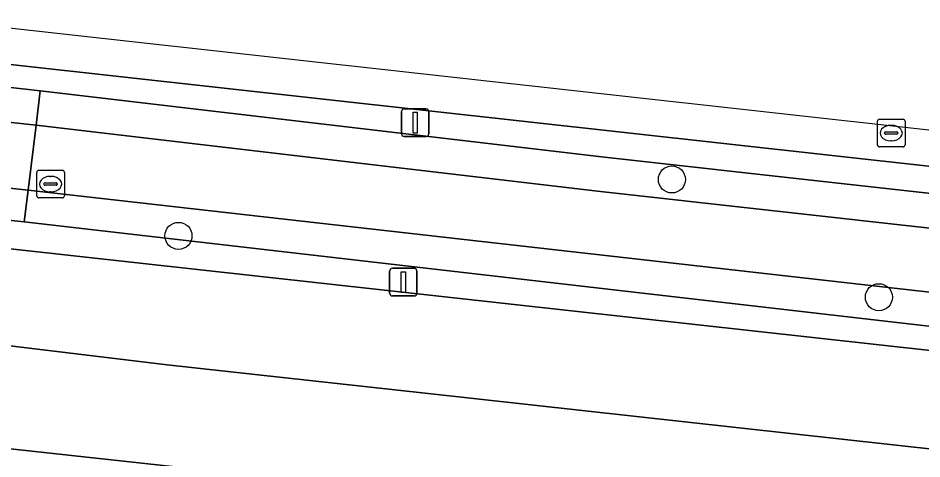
# Model space of a CAD drawing. Extents: x 162184 to 163154, y 385507 to 386516.
# Drawn here: x 162401.32 to 162434.06, y 386457.44 to 386473.4 of the extents above; entities that cross this region are included whole.
import ezdxf

# ---------------------------------------------------------------- set-up
doc = ezdxf.new("R2010")
doc.units = 0
for name, color, linetype in [('IMGEO_Berm_groen', 7, 'Continuous'), ('IMGEO_Boom', 7, 'Continuous'), ('IMGEO_Lichtmast', 7, 'Continuous'), ('IMGEO_Oever', 7, 'Continuous'), ('IMGEO_OVBaan_gesloten', 7, 'Continuous'), ('IMGEO_Rijbaan_regionaal_gesloten', 7, 'Continuous'), ('IMGEO_Rioolput', 7, 'Continuous'), ('IMGEO_Terreindeel_open', 7, 'Continuous'), ('IMGEO_Waterloop', 7, 'Continuous')]:
    doc.layers.add(name, color=color, linetype=linetype)

msp = doc.modelspace()

# ---------------------------------------------------------------- linework, layer by layer
at = {"layer": 'IMGEO_Berm_groen'}
for points in [[(162541.252, 386456.199), (162397.539, 386472.113), (162395.318, 386472.359), (162394.948, 386471.487), (162397.779, 386471.186), (162400.841, 386470.909), (162402.12, 386470.769), (162422.559, 386468.367), (162447.197, 386465.623), (162450.483, 386465.257), (162465.526, 386463.582), (162499.024, 386459.971), (162501.305, 386459.689), (162516.904, 386457.789), (162537.483, 386455.491)], [(162570.818, 386447.339), (162569.607, 386447.487), (162568.012, 386447.875), (162562.087, 386448.548), (162547.314, 386449.891), (162535.294, 386451.198), (162450.21, 386460.422), (162446.971, 386460.788), (162401.545, 386466.031), (162397.25, 386466.468), (162393.017, 386466.943), (162392.606, 386465.976)], [(162392.606, 386465.976), (162396.664, 386465.528), (162542.092, 386449.462), (162563.316, 386447.453)], [(162613.988, 386438.091), (162606.697, 386438.297), (162597.59, 386438.678), (162578.374, 386439.662), (162558.009, 386441.049), (162541.026, 386442.441), (162445.632, 386452.94), (162395.715, 386458.384), (162389.661, 386459.044), (162389.661, 386459.044), (162388.471, 386456.244)]]:
    msp.add_lwpolyline(points, dxfattribs=at)
at = {"layer": 'IMGEO_Boom'}
for centre in [(162425.001, 386467.559), (162407.13, 386465.517), (162432.499, 386463.296)]:
    msp.add_circle(centre, 0.489, dxfattribs=at)
at = {"layer": 'IMGEO_Lichtmast'}
for p, q in [((162415.208, 386469.215), (162415.208, 386470.015)), ((162415.208, 386470.015), (162415.208, 386469.215)), ((162415.308, 386470.115), (162416.098, 386470.115)), ((162416.098, 386470.115), (162415.308, 386470.115)), ((162416.198, 386470.015), (162416.198, 386469.215)), ((162416.198, 386469.215), (162416.198, 386470.015)), ((162416.098, 386469.115), (162415.308, 386469.115)), ((162415.308, 386469.115), (162416.098, 386469.115)), ((162414.778, 386463.442), (162414.778, 386464.242)), ((162414.778, 386464.242), (162414.778, 386463.442)), ((162414.878, 386464.342), (162415.668, 386464.342)), ((162415.668, 386464.342), (162414.878, 386464.342)), ((162415.768, 386464.242), (162415.768, 386463.442)), ((162415.768, 386463.442), (162415.768, 386464.242)), ((162415.668, 386463.342), (162414.878, 386463.342)), ((162414.878, 386463.342), (162415.668, 386463.342))]:
    msp.add_line(p, q, dxfattribs=at)
for points in [[(162415.628, 386469.99), (162415.778, 386469.99), (162415.778, 386469.24), (162415.628, 386469.24), (162415.628, 386469.99)], [(162415.198, 386464.217), (162415.348, 386464.217), (162415.348, 386463.467), (162415.198, 386463.467), (162415.198, 386464.217)]]:
    msp.add_lwpolyline(points, dxfattribs=at)
for centre, start, end in [((162415.308, 386470.015), 90, 180), ((162415.308, 386470.015), 90, 180), ((162416.098, 386470.015), 0, 90), ((162416.098, 386470.015), 360, 90), ((162415.308, 386469.215), 180, 270), ((162415.308, 386469.215), 180, 270), ((162416.098, 386469.215), 270, 0), ((162416.098, 386469.215), 270, 0), ((162414.878, 386464.242), 90, 180), ((162414.878, 386464.242), 90, 180), ((162415.668, 386464.242), 0, 90), ((162415.668, 386464.242), 360, 90), ((162414.878, 386463.442), 180, 270), ((162414.878, 386463.442), 180, 270), ((162415.668, 386463.442), 270, 0), ((162415.668, 386463.442), 270, 0)]:
    msp.add_arc(centre, 0.1, start, end, dxfattribs=at)
at = {"layer": 'IMGEO_Oever'}
for points in [[(162422.559, 386468.367), (162402.12, 386470.769), (162401.969, 386469.527), (162422.417, 386467.124), (162447.138, 386464.37), (162447.197, 386465.623)], [(162401.684, 386467.177), (162401.545, 386466.031), (162446.971, 386460.788), (162447.03, 386462.041)]]:
    msp.add_lwpolyline(points, close=True, dxfattribs=at)
at = {"layer": 'IMGEO_OVBaan_gesloten'}
for points in [[(162396.664, 386465.528), (162396.21, 386462.111), (162406.715, 386460.85), (162416.064, 386459.823), (162491.528, 386451.501), (162547.284, 386445.463), (162551.416, 386445.062), (162555.447, 386444.671), (162559.41, 386444.34), (162567.276, 386443.682), (162576.152, 386443.107), (162579.336, 386442.9), (162583.396, 386442.637), (162599.951, 386441.893), (162609.875, 386441.447), (162617.174, 386441.294), (162617.184, 386444.599), (162610.14, 386444.739), (162591.544, 386445.541)], [(162563.316, 386447.453), (162542.092, 386449.462), (162396.664, 386465.528)]]:
    msp.add_lwpolyline(points, dxfattribs=at)
msp.add_lwpolyline([(162396.21, 386462.111), (162395.715, 386458.384), (162445.632, 386452.94), (162541.026, 386442.441), (162558.009, 386441.049), (162578.374, 386439.662), (162597.59, 386438.678), (162606.697, 386438.297), (162613.988, 386438.091), (162617.163, 386437.987), (162617.174, 386441.294), (162609.875, 386441.447), (162599.951, 386441.893), (162583.396, 386442.637), (162579.336, 386442.9), (162576.152, 386443.107), (162567.276, 386443.682), (162559.41, 386444.34), (162555.447, 386444.671), (162551.416, 386445.062), (162547.284, 386445.463), (162491.528, 386451.501), (162416.064, 386459.823), (162406.715, 386460.85)], close=True, dxfattribs=at)
at = {"layer": 'IMGEO_Rijbaan_regionaal_gesloten'}
msp.add_lwpolyline([(162617.109, 386453.314), (162551.46, 386456.355), (162397.71, 386473.402), (162397.539, 386472.113), (162541.252, 386456.199)], dxfattribs=at)
at = {"layer": 'IMGEO_Rioolput'}
for p, q in [((162432.447, 386468.813), (162432.447, 386469.665)), ((162432.522, 386469.739), (162433.374, 386469.739)), ((162433.448, 386469.665), (162433.448, 386468.813)), ((162432.935, 386469.519), (162432.96, 386469.519)), ((162432.706, 386469.233), (162432.706, 386469.245)), ((162433.144, 386469.196), (162432.746, 386469.196)), ((162432.749, 386469.282), (162433.147, 386469.282)), ((162433.19, 386469.245), (162433.19, 386469.233)), ((162433.374, 386468.739), (162432.522, 386468.739)), ((162432.958, 386468.959), (162432.933, 386468.959)), ((162401.997, 386466.965), (162401.997, 386467.817)), ((162402.072, 386467.891), (162402.924, 386467.891)), ((162402.485, 386467.671), (162402.51, 386467.671)), ((162402.998, 386467.817), (162402.998, 386466.965)), ((162402.256, 386467.385), (162402.256, 386467.397)), ((162402.694, 386467.348), (162402.296, 386467.348)), ((162402.299, 386467.434), (162402.697, 386467.434)), ((162402.74, 386467.397), (162402.74, 386467.385)), ((162402.508, 386467.111), (162402.483, 386467.111)), ((162402.924, 386466.891), (162402.072, 386466.891))]:
    msp.add_line(p, q, dxfattribs=at)
for points in [[(162432.447, 386468.813), (162432.447, 386469.665)], [(162432.522, 386469.739), (162433.374, 386469.739)], [(162433.448, 386469.665), (162433.448, 386468.813)], [(162433.374, 386468.739), (162432.522, 386468.739)], [(162401.997, 386466.965), (162401.997, 386467.817)], [(162402.072, 386467.891), (162402.924, 386467.891)], [(162402.998, 386467.817), (162402.998, 386466.965)], [(162402.924, 386466.891), (162402.072, 386466.891)]]:
    msp.add_lwpolyline(points, dxfattribs=at)
for centre, radius, start, end in [((162432.524, 386469.663), 0.0765, 91.552, 178.448), ((162432.524, 386469.663), 0.0765, 91.552, 178.448), ((162433.372, 386469.663), 0.0765, 1.552, 88.448), ((162433.372, 386469.663), 0.0765, 1.552, 88.448), ((162432.746, 386469.242), 0.0403, 85.8775, 175.7526), ((162432.743, 386469.232), 0.0366, 178.938, 274.7102), ((162433.147, 386469.239), 0.043, 264.8664, 352.4533), ((162433.151, 386469.244), 0.0386, 1.7309, 96.639), ((162432.524, 386468.815), 0.0765, 181.552, 268.448), ((162432.524, 386468.815), 0.0765, 181.552, 268.448), ((162433.372, 386468.815), 0.0765, 271.552, 358.448), ((162433.372, 386468.815), 0.0765, 271.552, 358.448), ((162402.074, 386467.815), 0.0765, 91.552, 178.448), ((162402.074, 386467.815), 0.0765, 91.552, 178.448), ((162402.922, 386467.815), 0.0765, 1.552, 88.448), ((162402.922, 386467.815), 0.0765, 1.552, 88.448), ((162402.296, 386467.394), 0.0403, 85.8775, 175.7526), ((162402.293, 386467.384), 0.0366, 178.938, 274.7102), ((162402.697, 386467.391), 0.043, 264.8664, 352.4533), ((162402.701, 386467.396), 0.0386, 1.7309, 96.639), ((162402.074, 386466.967), 0.0765, 181.552, 268.448), ((162402.074, 386466.967), 0.0765, 181.552, 268.448), ((162402.922, 386466.967), 0.0765, 271.552, 358.448), ((162402.922, 386466.967), 0.0765, 271.552, 358.448)]:
    msp.add_arc(centre, radius, start, end, dxfattribs=at)
for centre, major_axis, ratio, start_param, end_param in [((162432.934, 386469.239), (-0.387, 0.002), 0.722429, 4.712389, 7.853982), ((162432.959, 386469.239), (-0.39, 0.002), 0.717154, 1.570796, 4.712389), ((162402.484, 386467.391), (-0.387, 0.002), 0.722429, 4.712389, 7.853982), ((162402.509, 386467.391), (-0.39, 0.002), 0.717154, 1.570796, 4.712389)]:
    msp.add_ellipse(centre, major_axis=major_axis, ratio=ratio, start_param=start_param, end_param=end_param, dxfattribs=at)
at = {"layer": 'IMGEO_Terreindeel_open'}
for points in [[(162402.12, 386470.769), (162400.841, 386470.909), (162397.779, 386471.186), (162397.645, 386469.989), (162398.66, 386469.881), (162398.717, 386470.404), (162398.875, 386470.388), (162398.82, 386469.864), (162401.969, 386469.527)], [(162401.969, 386469.527), (162398.82, 386469.864), (162398.571, 386467.508), (162401.684, 386467.177)], [(162401.684, 386467.177), (162398.571, 386467.508), (162398.486, 386466.699), (162398.313, 386466.72), (162398.401, 386467.526), (162397.38, 386467.631), (162397.25, 386466.468), (162401.545, 386466.031)]]:
    msp.add_lwpolyline(points, close=True, dxfattribs=at)
at = {"layer": 'IMGEO_Waterloop'}
msp.add_lwpolyline([(162401.969, 386469.527), (162401.684, 386467.177), (162447.03, 386462.041), (162447.138, 386464.37), (162422.417, 386467.124)], close=True, dxfattribs=at)

doc.saveas('drawing.dxf')
